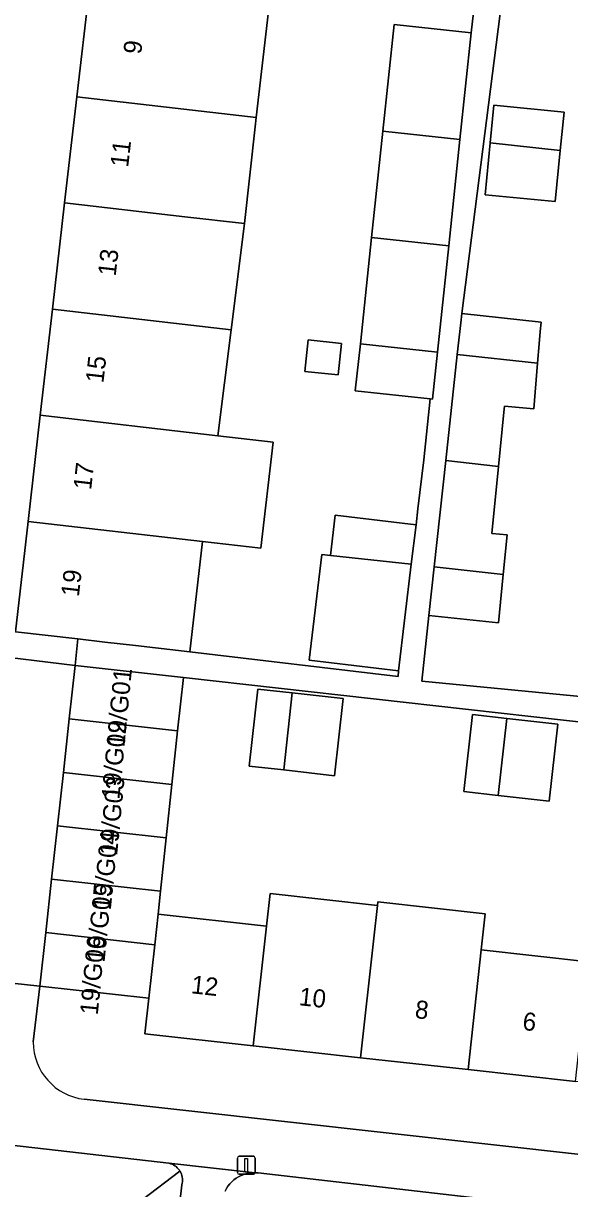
# Model space of a CAD drawing. Extents: x 161928 to 163071, y 386474 to 387428.
# Drawn here: x 162789.9 to 162820.2, y 387219.1 to 387283.8 of the extents above; entities that cross this region are included whole.
import ezdxf

# ---------------------------------------------------------------- set-up
doc = ezdxf.new("R2010")
doc.units = 0
for name, color, linetype in [('IMGEO_Erf', 7, 'Continuous'), ('IMGEO_Groenvoorziening', 7, 'Continuous'), ('IMGEO_Lichtmast', 7, 'Continuous'), ('IMGEO_Pand', 7, 'Continuous'), ('IMGEO_Pand_nummerreeks', 7, 'Continuous'), ('IMGEO_Parkeervlak_open', 7, 'Continuous'), ('IMGEO_Rijbaan_lokaal_open', 7, 'Continuous'), ('IMGEO_Voetpad_open', 7, 'Continuous')]:
    doc.layers.add(name, color=color, linetype=linetype)

msp = doc.modelspace()

# ---------------------------------------------------------------- linework, layer by layer
at = {"layer": 'IMGEO_Erf'}
for points in [[(162793.526, 387285.575), (162794.204, 387291.466), (162794.881, 387297.357), (162795.558, 387303.248), (162796.258, 387309.342), (162791.289, 387309.911), (162784.486, 387250.536), (162789.438, 387250), (162790.141, 387256.119), (162790.818, 387262.01), (162791.495, 387267.901), (162792.172, 387273.792), (162792.849, 387279.684)], [(162819.698, 387276.695), (162819.419, 387273.864), (162815.527, 387274.248), (162815.811, 387277.123), (162816.018, 387279.219), (162819.909, 387278.835)], [(162807.542, 387266.003), (162807.356, 387264.248), (162805.505, 387264.445), (162805.691, 387266.2)], [(162804.338, 387242.33), (162802.419, 387242.546), (162802.899, 387246.821), (162804.811, 387246.607), (162807.648, 387246.288), (162807.168, 387242.012)], [(162814.816, 387245.405), (162816.728, 387245.191), (162819.565, 387244.872), (162819.085, 387240.596), (162816.255, 387240.914), (162814.336, 387241.13)]]:
    msp.add_lwpolyline(points, close=True, dxfattribs=at)
for points in [[(162803.492, 387284.429), (162802.811, 387278.539), (162802.75, 387278.015), (162802.17, 387272.658), (162801.429, 387266.759), (162800.682, 387260.876), (162803.746, 387260.524), (162803.069, 387254.632), (162799.836, 387255.004), (162799.129, 387248.893), (162810.687, 387247.52), (162810.723, 387247.825), (162805.751, 387248.416), (162806.449, 387254.29), (162806.936, 387254.236), (162807.202, 387256.472), (162811.687, 387255.939), (162811.793, 387256.828), (162812.116, 387259.547), (162812.476, 387262.923), (162808.316, 387263.366), (162808.595, 387265.985), (162809.222, 387271.882), (162809.85, 387277.779), (162810.478, 387283.687), (162814.758, 387283.232), (162815.143, 387286.643)], [(162816.561, 387285.91), (162814.226, 387267.653), (162818.634, 387267.174), (162818.589, 387266.652), (162818.532, 387265.983), (162818.439, 387264.901), (162818.224, 387262.371), (162816.593, 387262.51), (162816.566, 387262.189), (162816.27, 387259.174), (162815.904, 387255.454), (162816.748, 387255.371), (162816.533, 387253.18), (162816.269, 387250.502), (162812.404, 387250.9), (162812.007, 387247.25), (162826.165, 387245.885)], [(162825.153, 387244.5), (162798.765, 387247.464), (162798.448, 387244.498), (162798.132, 387241.532), (162797.815, 387238.567), (162797.499, 387235.601), (162797.363, 387234.328), (162803.38, 387233.663), (162803.581, 387235.479)], [(162803.581, 387235.479), (162809.545, 387234.819), (162809.567, 387235.017), (162815.53, 387234.358), (162815.308, 387232.344), (162821.271, 387231.685), (162821.612, 387234.772), (162827.576, 387234.113), (162827.235, 387231.025), (162828.286, 387230.909), (162833.255, 387230.36), (162832.521, 387223.723), (162826.502, 387224.388), (162820.538, 387225.048), (162814.575, 387225.707), (162808.611, 387226.366), (162802.646, 387227.026), (162796.629, 387227.691), (162796.85, 387229.672), (162790.793, 387230.34), (162790.428, 387227.239)], [(162793.251, 387224.063), (162832.458, 387219.709)]]:
    msp.add_lwpolyline(points, dxfattribs=at)
msp.add_arc((162793.62, 387227.233), 3.192, 179.89529, 263.36955, dxfattribs=at)
at = {"layer": 'IMGEO_Groenvoorziening'}
msp.add_lwpolyline([(162773.797, 387222.935), (162773.781, 387222.924), (162776.838, 387218.901), (162785.611, 387217.898), (162794.384, 387216.895), (162798.577, 387220.076), (162798.537, 387220.136), (162798.484, 387220.203), (162798.424, 387220.265), (162798.36, 387220.322), (162798.29, 387220.372), (162798.216, 387220.417), (162798.139, 387220.454), (162798.059, 387220.485), (162797.976, 387220.508), (162797.951, 387220.513), (162774.802, 387223.16), (162774.669, 387223.172), (162774.535, 387223.171), (162774.402, 387223.159), (162774.271, 387223.135), (162774.142, 387223.099), (162774.017, 387223.052), (162773.897, 387222.994)], close=True, dxfattribs=at)
msp.add_lwpolyline([(162797.737, 387211.009), (162798.687, 387219.317), (162798.706, 387219.401), (162798.717, 387219.486), (162798.721, 387219.572), (162798.717, 387219.658), (162798.705, 387219.743), (162798.686, 387219.827), (162798.659, 387219.909), (162798.626, 387219.988), (162798.585, 387220.064), (162798.577, 387220.076), (162794.384, 387216.895)], dxfattribs=at)
at = {"layer": 'IMGEO_Lichtmast'}
for p, q in [((162801.763, 387219.997), (162801.763, 387220.797)), ((162801.763, 387220.797), (162801.763, 387219.997)), ((162801.863, 387220.897), (162802.653, 387220.897)), ((162802.653, 387220.897), (162801.863, 387220.897)), ((162802.753, 387220.797), (162802.753, 387219.997)), ((162802.753, 387219.997), (162802.753, 387220.797)), ((162802.653, 387219.897), (162801.863, 387219.897)), ((162801.863, 387219.897), (162802.653, 387219.897))]:
    msp.add_line(p, q, dxfattribs=at)
msp.add_lwpolyline([(162802.183, 387220.772), (162802.333, 387220.772), (162802.333, 387220.022), (162802.183, 387220.022), (162802.183, 387220.772)], dxfattribs=at)
for centre, start, end in [((162801.863, 387220.797), 90, 180), ((162801.863, 387220.797), 90, 180), ((162802.653, 387220.797), 0, 90), ((162802.653, 387220.797), 360, 90), ((162801.863, 387219.997), 180, 270), ((162801.863, 387219.997), 180, 270), ((162802.653, 387219.997), 270, 0), ((162802.653, 387219.997), 270, 0)]:
    msp.add_arc(centre, 0.1, start, end, dxfattribs=at)
at = {"layer": 'IMGEO_Pand'}
for points in [[(162793.526, 387285.575), (162792.849, 387279.684), (162802.811, 387278.539), (162803.492, 387284.429)], [(162814.128, 387277.308), (162814.758, 387283.232), (162810.478, 387283.687), (162809.85, 387277.779)], [(162802.811, 387278.539), (162792.849, 387279.684), (162792.172, 387273.792), (162798.851, 387273.024), (162802.17, 387272.658), (162802.75, 387278.015)], [(162819.698, 387276.695), (162819.909, 387278.835), (162816.018, 387279.219), (162815.811, 387277.123)], [(162809.85, 387277.779), (162809.222, 387271.882), (162813.501, 387271.411), (162814.128, 387277.308)], [(162815.811, 387277.123), (162815.527, 387274.248), (162819.419, 387273.864), (162819.698, 387276.695)], [(162802.17, 387272.658), (162798.851, 387273.024), (162792.172, 387273.792), (162791.495, 387267.901), (162801.429, 387266.759)], [(162809.222, 387271.882), (162808.595, 387265.985), (162812.874, 387265.514), (162813.501, 387271.411)], [(162800.682, 387260.876), (162801.429, 387266.759), (162791.495, 387267.901), (162790.818, 387262.01)], [(162814.226, 387267.653), (162814.169, 387267.132), (162813.98, 387265.392), (162818.439, 387264.901), (162818.532, 387265.983), (162818.589, 387266.652), (162818.634, 387267.174)], [(162805.505, 387264.445), (162807.356, 387264.248), (162807.542, 387266.003), (162805.691, 387266.2)], [(162812.874, 387265.514), (162808.595, 387265.985), (162808.316, 387263.366), (162812.476, 387262.923), (162812.597, 387262.91)], [(162818.439, 387264.901), (162813.98, 387265.392), (162813.339, 387259.497), (162816.27, 387259.174), (162816.566, 387262.189), (162816.593, 387262.51), (162818.224, 387262.371)], [(162800.682, 387260.876), (162790.818, 387262.01), (162790.141, 387256.119), (162799.836, 387255.004), (162803.069, 387254.632), (162803.746, 387260.524)], [(162816.27, 387259.174), (162813.339, 387259.497), (162812.698, 387253.602), (162816.533, 387253.18), (162816.748, 387255.371), (162815.904, 387255.454)], [(162799.129, 387248.893), (162799.836, 387255.004), (162790.141, 387256.119), (162789.438, 387250), (162792.912, 387249.601), (162794.405, 387249.43), (162796.099, 387249.239)], [(162811.687, 387255.939), (162807.202, 387256.472), (162806.936, 387254.236), (162811.426, 387253.742)], [(162811.426, 387253.742), (162806.936, 387254.236), (162806.449, 387254.29), (162805.751, 387248.416), (162810.723, 387247.825)], [(162812.698, 387253.602), (162812.404, 387250.9), (162816.269, 387250.502), (162816.533, 387253.18)], [(162792.431, 387245.163), (162798.448, 387244.498), (162798.765, 387247.464), (162792.759, 387248.128)], [(162804.811, 387246.607), (162802.899, 387246.821), (162802.419, 387242.546), (162804.338, 387242.33)], [(162804.338, 387242.33), (162807.168, 387242.012), (162807.648, 387246.288), (162804.811, 387246.607)], [(162798.132, 387241.532), (162798.448, 387244.498), (162792.431, 387245.163), (162792.104, 387242.199)], [(162814.816, 387245.405), (162814.336, 387241.13), (162816.255, 387240.914), (162816.728, 387245.191)], [(162819.085, 387240.596), (162819.565, 387244.872), (162816.728, 387245.191), (162816.255, 387240.914)], [(162792.104, 387242.199), (162791.776, 387239.234), (162797.815, 387238.567), (162798.132, 387241.532)], [(162797.499, 387235.601), (162797.815, 387238.567), (162791.776, 387239.234), (162791.448, 387236.269)], [(162791.448, 387236.269), (162791.121, 387233.305), (162797.177, 387232.635), (162797.363, 387234.328), (162797.499, 387235.601)], [(162809.344, 387233.003), (162809.545, 387234.819), (162803.581, 387235.479), (162803.38, 387233.663), (162802.646, 387227.026), (162808.611, 387226.366)], [(162815.308, 387232.344), (162815.53, 387234.358), (162809.567, 387235.017), (162809.545, 387234.819), (162809.344, 387233.003), (162808.611, 387226.366), (162814.575, 387225.707)], [(162797.177, 387232.635), (162796.85, 387229.672), (162796.629, 387227.691), (162802.646, 387227.026), (162803.38, 387233.663), (162797.363, 387234.328)], [(162796.85, 387229.672), (162797.177, 387232.635), (162791.121, 387233.305), (162790.793, 387230.34)], [(162821.271, 387231.685), (162815.308, 387232.344), (162814.575, 387225.707), (162820.538, 387225.048)]]:
    msp.add_lwpolyline(points, close=True, dxfattribs=at)
at = {"layer": 'IMGEO_Parkeervlak_open'}
msp.add_lwpolyline([(162822.986, 387217.665), (162802.919, 387219.972), (162802.759, 387219.985), (162802.599, 387219.983), (162802.44, 387219.967), (162802.283, 387219.936), (162802.129, 387219.892), (162801.979, 387219.834), (162801.836, 387219.764), (162801.699, 387219.68), (162801.57, 387219.585), (162801.45, 387219.478), (162801.341, 387219.362), (162801.242, 387219.236), (162801.155, 387219.101), (162801.08, 387218.96)], dxfattribs=at)
at = {"layer": 'IMGEO_Rijbaan_lokaal_open'}
msp.add_lwpolyline([(162789.265, 387230.508), (162790.793, 387230.34), (162791.121, 387233.305), (162791.448, 387236.269), (162791.776, 387239.234), (162792.104, 387242.199), (162792.431, 387245.163), (162792.759, 387248.128), (162787.576, 387248.753)], dxfattribs=at)
at = {"layer": 'IMGEO_Voetpad_open'}
for points in [[(162815.143, 387286.643), (162814.758, 387283.232), (162814.128, 387277.308), (162813.501, 387271.411), (162812.874, 387265.514), (162812.597, 387262.91), (162812.476, 387262.923), (162812.116, 387259.547), (162811.793, 387256.828), (162811.687, 387255.939), (162811.426, 387253.742), (162810.723, 387247.825), (162810.687, 387247.52), (162799.129, 387248.893), (162796.099, 387249.239), (162794.405, 387249.43), (162792.912, 387249.601), (162792.759, 387248.128), (162798.765, 387247.464), (162825.153, 387244.5)], [(162826.165, 387245.885), (162812.007, 387247.25), (162812.404, 387250.9), (162812.698, 387253.602), (162813.339, 387259.497), (162813.98, 387265.392), (162814.169, 387267.132), (162814.226, 387267.653), (162816.561, 387285.91)], [(162787.576, 387248.753), (162792.759, 387248.128), (162792.912, 387249.601), (162789.438, 387250)], [(162790.428, 387227.239), (162790.793, 387230.34), (162789.265, 387230.508)], [(162785.401, 387224.84), (162775.381, 387225.978), (162773.797, 387222.935), (162773.897, 387222.994), (162774.017, 387223.052), (162774.142, 387223.099), (162774.271, 387223.135), (162774.402, 387223.159), (162774.535, 387223.171), (162774.669, 387223.172), (162774.802, 387223.16), (162797.951, 387220.513), (162802.759, 387219.985), (162802.919, 387219.972), (162822.986, 387217.665)], [(162835.249, 387221.832), (162835.19, 387221.6), (162835.111, 387221.375), (162835.012, 387221.158), (162834.893, 387220.95), (162834.757, 387220.754), (162834.603, 387220.57), (162834.434, 387220.402), (162834.251, 387220.249), (162834.054, 387220.113), (162833.846, 387219.995), (162833.629, 387219.896), (162833.403, 387219.817), (162833.171, 387219.758), (162832.935, 387219.72), (162832.697, 387219.704), (162832.458, 387219.709), (162793.251, 387224.063)], [(162801.08, 387218.96), (162801.155, 387219.101), (162801.242, 387219.236), (162801.341, 387219.362), (162801.45, 387219.478), (162801.57, 387219.585), (162801.699, 387219.68), (162801.836, 387219.764), (162801.979, 387219.834), (162802.129, 387219.892), (162802.283, 387219.936), (162802.44, 387219.967), (162802.599, 387219.983), (162802.759, 387219.985), (162797.951, 387220.513), (162797.976, 387220.508), (162798.059, 387220.485), (162798.139, 387220.454), (162798.216, 387220.417), (162798.29, 387220.372), (162798.36, 387220.322), (162798.424, 387220.265), (162798.484, 387220.203), (162798.537, 387220.136), (162798.577, 387220.076), (162798.585, 387220.064), (162798.626, 387219.988), (162798.659, 387219.909), (162798.686, 387219.827), (162798.705, 387219.743), (162798.717, 387219.658), (162798.721, 387219.572), (162798.717, 387219.486), (162798.706, 387219.401), (162798.687, 387219.317), (162797.737, 387211.009)]]:
    msp.add_lwpolyline(points, dxfattribs=at)
msp.add_arc((162793.62, 387227.233), 3.192, 179.89529, 263.36955, dxfattribs=at)

# ---------------------------------------------------------------- texts
at = {"layer": 'IMGEO_Pand_nummerreeks'}
for s, rotation, p in [('9', 83.44373, (162796.419, 387282.014)), ('11', 83.44373, (162795.697, 387275.741)), ('13', 83.44373, (162795.003, 387269.7)), ('15', 83.44373, (162794.322, 387263.771)), ('17', 83.44557, (162793.641, 387257.842)), ('19', 83.44373, (162792.959, 387251.913)), ('19/G01', 84.4588, (162795.489, 387243.572)), ('19/G02', 84.4588, (162795.207, 387240.665)), ('19/G03', 84.4588, (162795.082, 387237.554)), ('19/G04', 84.4588, (162794.733, 387234.526)), ('19/G05', 84.4588, (162794.385, 387231.631)), ('19/G06', 84.4588, (162794.01, 387228.71)), ('12', 353.69135, (162799.164, 387229.946)), ('10', 353.69173, (162805.152, 387229.284)), ('8', 353.69173, (162811.592, 387228.572)), ('6', 353.69135, (162817.569, 387227.912))]:
    msp.add_text(s, height=1, rotation=rotation, dxfattribs=at).set_placement(p)

doc.saveas('drawing.dxf')
